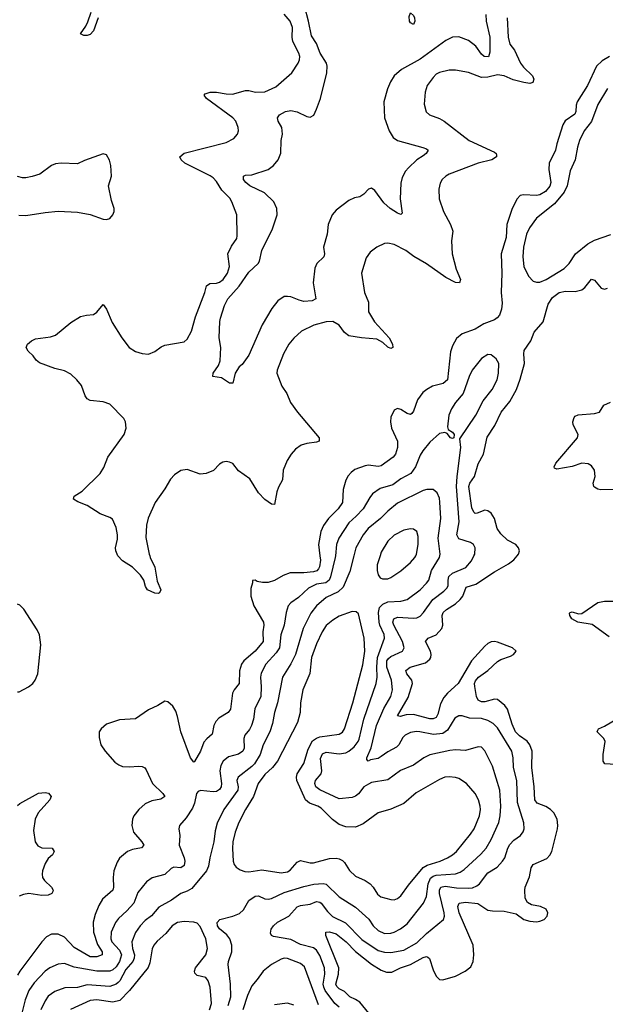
# Model space of a CAD drawing. Header units: inches. Extents: x 1682530 to 1839546, y 640742 to 791647.
# Tile 525 of 656: x 1780013 to 1783636, y 667224 to 673318. Entities that reach past the tile are written whole.
import ezdxf

# ---------------------------------------------------------------- set-up
doc = ezdxf.new("R2010")
doc.units = ezdxf.units.IN
doc.header["$MEASUREMENT"] = 0
doc.layers.add('B7686', color=7, linetype='Continuous')
doc.layers.add('B7687', color=7, linetype='Continuous')

msp = doc.modelspace()

# ---------------------------------------------------------------- linework, layer by layer
at = {"layer": 'B7686', "color": 5}
for points, elevation in [([(1781870.8, 670000), (1781874, 669974), (1781867.8, 669932.2), (1781861.5, 669918.5), (1781852.2, 669907.8), (1781830, 669900.6), (1781770, 669894.6), (1781685.4, 669894.6), (1781642, 669878), (1781590, 669847.2), (1781550, 669834.3), (1781515.1, 669835.1), (1781481.5, 669841.5), (1781470, 669848.7), (1781452.7, 669847.3), (1781452.7, 669832.7), (1781442, 669798), (1781443.7, 669750), (1781462, 669690), (1781521.7, 669590), (1781523.5, 669570), (1781517.1, 669530), (1781519.2, 669470), (1781468.9, 669410), (1781399.2, 669350), (1781384.7, 669330), (1781372, 669288), (1781371.2, 669210), (1781339, 669170), (1781330.2, 669149.8), (1781316.9, 669050), (1781302, 669030), (1781245.7, 668994.3), (1781225.9, 668974.1), (1781214.9, 668950), (1781204.1, 668895.9), (1781170, 668868.3), (1781152.4, 668847.6), (1781132.6, 668790), (1781093.5, 668726.5), (1781090, 668723.7), (1781068.8, 668748.8), (1781010.5, 668910), (1780990, 669005.2), (1780978.4, 669038.4), (1780959.5, 669070), (1780930, 669096), (1780910, 669101.2), (1780866.9, 669073.1), (1780810, 669046.3), (1780730, 668991.8), (1780630, 668984.5), (1780550, 668957.6), (1780516.3, 668930), (1780504.4, 668910), (1780504.1, 668875.9), (1780514.4, 668830), (1780541.3, 668790), (1780602.5, 668722.5), (1780625.5, 668705.5), (1780650, 668695.8), (1780690, 668693.2), (1780750, 668698.5), (1780770, 668695.6), (1780787.1, 668687.1), (1780796.1, 668676.1), (1780834.8, 668590), (1780898.5, 668530), (1780910.2, 668510), (1780886.8, 668493.2), (1780830, 668483.4), (1780790, 668464.6), (1780750.2, 668430), (1780718.5, 668390), (1780710.2, 668370), (1780706.7, 668330), (1780716.9, 668290), (1780768.9, 668230), (1780781.1, 668210), (1780766.6, 668193.4), (1780710, 668182.5), (1780680.9, 668170), (1780631.5, 668128.5), (1780616.1, 668103.9), (1780595.9, 668050), (1780591.7, 668010), (1780593.1, 667950), (1780588.7, 667931.3), (1780525.6, 667874.4), (1780503.6, 667836.4), (1780480.8, 667779.2), (1780468.1, 667731.9), (1780470.1, 667670), (1780495.1, 667595.1), (1780523, 667550), (1780523.1, 667530), (1780490, 667517.8), (1780450, 667518.9), (1780350, 667576.5), (1780290, 667639.3), (1780250, 667657.6), (1780210, 667658.9), (1780178.1, 667641.9), (1780150, 667611.1), (1780014.6, 667430), (1780000, 667404.8)], 620), ([(1781966.6, 670000), (1781965.6, 669990), (1781936.5, 669870), (1781927.3, 669850), (1781907, 669833), (1781850, 669824.3), (1781799.7, 669800.3), (1781737.8, 669742.2), (1781690.3, 669710), (1781674.7, 669690), (1781661.5, 669650), (1781648.8, 669570), (1781628.3, 669510), (1781619.5, 669430), (1781599.9, 669400.1), (1781536.3, 669330), (1781506.1, 669273.9), (1781502.6, 669250), (1781507.2, 669190), (1781504.3, 669130), (1781467, 669053), (1781460.4, 668990), (1781447.6, 668950), (1781434.3, 668925.7), (1781405, 668890), (1781399.4, 668870), (1781402.3, 668810), (1781392.9, 668790), (1781367.6, 668772.4), (1781304.8, 668755.2), (1781272.8, 668730), (1781257.9, 668702.1), (1781251.2, 668670), (1781260.9, 668590), (1781259.6, 668570), (1781250, 668554), (1781230, 668541.4), (1781210, 668538.7), (1781131.7, 668548.3), (1781117.7, 668542.3), (1781107, 668530), (1781094.2, 668470), (1781081.7, 668438.3), (1781042.3, 668377.7), (1781002.4, 668330), (1780998, 668310), (1781002.8, 668270), (1780999.7, 668210), (1781030.8, 668130), (1781034.8, 668110), (1781030, 668083), (1781010, 668069.8), (1780967.1, 668072.9), (1780950, 668064.2), (1780910, 668027.9), (1780832.8, 668007.2), (1780796.7, 667983.3), (1780744.4, 667915.6), (1780718.2, 667850), (1780676.5, 667803.5), (1780624.5, 667755.5), (1780605, 667730), (1780579.5, 667670), (1780576.2, 667630), (1780583.6, 667610), (1780630, 667559.8), (1780641.9, 667530), (1780630.1, 667490), (1780610, 667456.1), (1780590, 667436.9), (1780570, 667429.5), (1780490, 667429.5), (1780350, 667455), (1780290, 667477.7), (1780250, 667473), (1780199.6, 667450), (1780170.2, 667430), (1780101.9, 667358.1), (1780070.1, 667310), (1780047.4, 667252.6), (1780026.1, 667170)], 640), ([(1782080, 670000), (1782056.3, 669903.7), (1782013.5, 669806.5), (1781983.3, 669776.7), (1781910, 669743), (1781849.4, 669690), (1781814.4, 669645.6), (1781767.5, 669550), (1781719.4, 669390), (1781690, 669330.9), (1781638, 669250), (1781608.3, 669090), (1781589.5, 669030), (1781577.7, 668962.3), (1781561.1, 668910), (1781519.1, 668830), (1781501, 668770), (1781466.4, 668713.6), (1781450, 668695.2), (1781364.1, 668630), (1781355.9, 668610), (1781363.6, 668570), (1781361.6, 668550), (1781275.8, 668430), (1781235.2, 668344.8), (1781221.4, 668298.6), (1781213.4, 668230), (1781188.3, 668131.7), (1781180.9, 668079.1), (1781169, 668050), (1781078.2, 667941.8), (1781050, 667925), (1781010, 667909.8), (1780951.7, 667868.3), (1780874.6, 667825.4), (1780828.6, 667771.4), (1780790, 667743.4), (1780757.6, 667710), (1780730, 667669.7), (1780706.9, 667610), (1780710.6, 667570), (1780722.5, 667530), (1780722.2, 667510), (1780712.7, 667490), (1780670, 667438.8), (1780632.4, 667370), (1780621.7, 667358.3), (1780610, 667348.4), (1780570, 667335.2), (1780430, 667344.1), (1780370, 667328.7), (1780292.7, 667327.3), (1780230, 667304.1), (1780190, 667274.2), (1780170, 667245.4), (1780143.7, 667190)], 660), ([(1780817.6, 670000), (1780820.2, 669990), (1780850, 669930.4), (1780863.6, 669843.6), (1780886.8, 669790), (1780878, 669770), (1780870, 669767), (1780850, 669769.6), (1780804.5, 669790), (1780791.6, 669810), (1780781.3, 669850), (1780760.6, 669880.6), (1780711.8, 669930), (1780648.3, 669968.3), (1780620.1, 670000)], 580), ([(1781303.5, 667216.5), (1781319.4, 667270), (1781317.5, 667350), (1781302.6, 667470), (1781304.5, 667490), (1781324.7, 667550), (1781325.4, 667590), (1781313.4, 667630), (1781294.4, 667654.4), (1781250, 667691.6), (1781237, 667710), (1781234.3, 667730), (1781251.5, 667750), (1781331, 667769), (1781373, 667787), (1781397.1, 667810), (1781430, 667867.8), (1781470, 667893), (1781490, 667896.2), (1781530, 667877.2), (1781550, 667874.5), (1781570, 667879), (1781650, 667916.8), (1781770, 667953.3), (1781832.9, 667967.1), (1781890, 667972.5), (1781910, 667968.6), (1781990, 667889.2), (1782090, 667825.2), (1782172.1, 667752.1), (1782200.6, 667710), (1782230, 667681.3), (1782270, 667663), (1782310, 667663.9), (1782329.9, 667670.1), (1782369.4, 667690.6), (1782410, 667723.2), (1782510.7, 667850), (1782529.4, 667890.6), (1782540.1, 667970), (1782555, 668005), (1782570, 668017), (1782590, 668023.8), (1782710, 668032.3), (1782738.1, 668041.9), (1782762.1, 668057.9), (1782866.7, 668153.3), (1782898.6, 668190), (1782930, 668244), (1782977.5, 668350), (1782986.5, 668390), (1782989.9, 668449.9), (1782983.2, 668550), (1782937.4, 668697.4), (1782890, 668794), (1782870, 668815.1), (1782850, 668818.7), (1782770, 668795.6), (1782710, 668798.5), (1782675, 668795), (1782550, 668768.9), (1782513.7, 668750), (1782450, 668703.5), (1782369.1, 668670.9), (1782290, 668613.6), (1782190, 668596.3), (1782170, 668587.3), (1782142.8, 668570), (1782110, 668526.6), (1782090, 668511.8), (1782070, 668504.8), (1781990, 668496.5), (1781870, 668551.8), (1781846, 668570), (1781838.1, 668590), (1781842.2, 668610), (1781877.5, 668650), (1781882.1, 668670), (1781874.2, 668745.8), (1781886.5, 668773.5), (1781910, 668784.3), (1781990, 668774.5), (1782030, 668779.8), (1782050, 668790.8), (1782081.9, 668818.1), (1782107.6, 668850), (1782114, 668866), (1782141.2, 668990), (1782218.6, 669210), (1782225.1, 669250), (1782222.2, 669310), (1782227.1, 669370), (1782269.2, 669490), (1782267, 669513), (1782240.6, 669570), (1782236, 669590), (1782233.4, 669650), (1782239.9, 669680.1), (1782259, 669701), (1782290, 669715.6), (1782370, 669719.4), (1782410, 669730.2), (1782490, 669790.2), (1782529.8, 669830), (1782543.4, 669850), (1782561.1, 669910), (1782609.8, 669990), (1782611.8, 670000)], 660), ([(1781990, 667206.3), (1781962.3, 667230), (1781903.4, 667310), (1781893.9, 667330), (1781890.7, 667350), (1781899.9, 667410), (1781898.1, 667450), (1781870, 667526.2), (1781850, 667558.8), (1781830, 667573.2), (1781750, 667594), (1781690, 667626), (1781583.7, 667643.7), (1781571.6, 667650), (1781563.9, 667663.9), (1781568.4, 667690), (1781582.4, 667710), (1781608.2, 667731.8), (1781677.8, 667770), (1781730, 667827.3), (1781750, 667836.6), (1781810, 667844.6), (1781850, 667860.8), (1781870, 667856.8), (1781877.7, 667850), (1781917.9, 667797.9), (1781948.1, 667768.1), (1782027.8, 667727.8), (1782130, 667626.4), (1782230, 667557.3), (1782270, 667546.7), (1782310, 667544.5), (1782390, 667559.8), (1782470, 667604.1), (1782530, 667662.5), (1782635.8, 667750), (1782640.3, 667770), (1782638.3, 667790), (1782609.6, 667910), (1782609.3, 667930.7), (1782619.3, 667950), (1782645.5, 667954.5), (1782714.8, 667945.2), (1782790, 667942.8), (1782814.2, 667945.8), (1782842.1, 667957.9), (1782857, 667970), (1782910, 668037.4), (1782966.3, 668073.7), (1783000.3, 668110), (1783014.2, 668130), (1783033.8, 668190), (1783046.3, 668213.7), (1783070, 668239.2), (1783111.7, 668268.3), (1783128.3, 668291.7), (1783133.5, 668310), (1783131.7, 668348.3), (1783092.5, 668472.5), (1783087.9, 668610), (1783068.9, 668688.9), (1783066.2, 668750), (1783057.4, 668790), (1782970, 668934.4), (1782942, 668962), (1782910, 668980.9), (1782870, 668992.2), (1782796, 668996), (1782750, 669010.7), (1782730, 669010.7), (1782705.4, 668994.6), (1782659, 668921), (1782630, 668900.4), (1782573.5, 668893.5), (1782489, 668911), (1782467.4, 668912.6), (1782430, 668906.3), (1782398.5, 668890), (1782383.4, 668876.6), (1782357.8, 668830), (1782343.6, 668816.4), (1782290, 668787.3), (1782250, 668757.4), (1782230, 668746.5), (1782182.3, 668737.7), (1782169.7, 668729.7), (1782160.4, 668740.4), (1782160.4, 668750), (1782187.9, 668812.1), (1782220.6, 668950), (1782265.5, 669054.5), (1782308.8, 669130), (1782319.6, 669170), (1782314, 669230), (1782283.4, 669310), (1782285.1, 669350), (1782294.7, 669365.3), (1782310, 669377.7), (1782381.2, 669410), (1782390.6, 669430), (1782380.7, 669470), (1782328.6, 669570), (1782322.4, 669590), (1782327.1, 669610), (1782350, 669620.3), (1782450, 669614.8), (1782470, 669616.6), (1782490, 669626.2), (1782511.5, 669648.5), (1782567.9, 669730), (1782637.8, 669782.2), (1782657.6, 669802.4), (1782663.4, 669816.6), (1782663.2, 669850), (1782668.1, 669871.9), (1782690, 669892.7), (1782772.3, 669927.7), (1782807.9, 669970), (1782822.8, 670000)], 640), ([(1782172, 667170), (1782116.7, 667236.7), (1782090, 667255), (1782056, 667270), (1782023.1, 667303.1), (1781990, 667319.9), (1781975, 667335), (1781969.5, 667350), (1781986.3, 667410), (1781987, 667450), (1781907.2, 667650), (1781907.3, 667670), (1781930, 667673.7), (1781970, 667660.8), (1782033.6, 667610), (1782091.5, 667551.5), (1782190, 667473.6), (1782250, 667435.3), (1782283, 667423), (1782316, 667424), (1782369.6, 667450.4), (1782430, 667470.6), (1782510, 667514.1), (1782530, 667519.7), (1782537.1, 667517.1), (1782547.7, 667507.7), (1782570, 667438), (1782590, 667398), (1782610, 667378.4), (1782630, 667374.9), (1782710, 667399.2), (1782769.6, 667430), (1782803.3, 667456.7), (1782817.7, 667490), (1782821.8, 667530), (1782818.3, 667590), (1782731, 667790), (1782722.9, 667830), (1782731.6, 667850), (1782770, 667856.4), (1782847.9, 667847.9), (1782910, 667807.9), (1782937.3, 667802.7), (1783010, 667800.9), (1783084.5, 667784.5), (1783131.3, 667750), (1783170, 667738), (1783210, 667735.5), (1783230, 667739.3), (1783257.2, 667750), (1783277, 667770), (1783280.9, 667790), (1783270, 667812.3), (1783235.3, 667830), (1783179.6, 667839.6), (1783154.7, 667854.7), (1783141, 667881), (1783137.2, 667930), (1783141, 667950), (1783167.5, 668012.5), (1783178.2, 668070), (1783190, 668088.7), (1783273.4, 668126.6), (1783292.7, 668147.3), (1783305.1, 668170), (1783339.8, 668310), (1783342.4, 668330), (1783338.2, 668370), (1783318, 668410), (1783297.2, 668430), (1783268.2, 668448.2), (1783214.5, 668470), (1783199.9, 668490), (1783196, 668570), (1783182.3, 668690), (1783183.2, 668790), (1783169.9, 668830), (1783152.8, 668852.8), (1783104.9, 668884.9), (1783080.5, 668910), (1783058.8, 668958.8), (1783031.2, 669050), (1783013.5, 669073.5), (1782969.8, 669109.8), (1782950, 669113.3), (1782890, 669097.2), (1782870, 669097), (1782850, 669107.1), (1782839.9, 669130), (1782828.6, 669191.4), (1782827.2, 669210), (1782832.7, 669227.3), (1782850.6, 669249.4), (1782908.3, 669290), (1782970, 669346), (1782990, 669357.6), (1783050, 669379.1), (1783069, 669390), (1783084, 669410), (1783062, 669430), (1782970, 669465.1), (1782950, 669469.5), (1782930, 669467), (1782910, 669457), (1782890, 669440.7), (1782807.2, 669350), (1782725.4, 669210), (1782660.5, 669150), (1782637.5, 669122.5), (1782616.2, 669083.8), (1782600.1, 669019.9), (1782590, 668999.8), (1782570, 668990.7), (1782550, 668990.6), (1782450, 669017.4), (1782404.8, 669015.2), (1782366.5, 669006.5), (1782349.8, 669010), (1782416.1, 669123.9), (1782442.8, 669210), (1782438.2, 669230), (1782408.9, 669270), (1782402.7, 669290), (1782429.6, 669310), (1782523.2, 669336.8), (1782550, 669359.5), (1782556.5, 669370), (1782559.3, 669390), (1782554.8, 669410), (1782524, 669470), (1782540.9, 669490), (1782590, 669510.2), (1782624.5, 669550), (1782629.8, 669570.2), (1782626.7, 669630), (1782633.2, 669650), (1782652.9, 669667.1), (1782710, 669702.1), (1782737.9, 669730), (1782754, 669750), (1782775, 669805), (1782834.6, 669825.4), (1782950, 669901.5), (1783037, 669950), (1783070, 669974.9), (1783090.3, 670000)], 620), ([(1782242.6, 670000), (1782224.8, 669944.8), (1782223.6, 669910), (1782230, 669882.8), (1782243.9, 669863.9), (1782258.3, 669858.3), (1782290, 669858.5), (1782310, 669865.8), (1782370, 669906.7), (1782430, 669958), (1782458.2, 669990), (1782462.9, 670000)], 680), ([(1783659.6, 669499.6), (1783554, 669574), (1783467, 669590), (1783429.7, 669610), (1783416, 669630), (1783415.3, 669644.7), (1783418, 669650), (1783430, 669653.4), (1783470, 669640.5), (1783490, 669643), (1783589.8, 669710.2), (1783630, 669720.3), (1783690, 669719.3)], 580), ([(1780000, 669158.3), (1780010, 669157.5), (1780068, 669190), (1780093.6, 669210), (1780109.7, 669230), (1780126, 669270), (1780144.7, 669450), (1780135.1, 669510), (1780121.5, 669541.5), (1780038.9, 669670), (1780013.8, 669693.8), (1780000, 669700.4)], 620), ([(1783730, 668706), (1783632.7, 668712.7), (1783622, 668730), (1783622, 668770), (1783636, 668850), (1783626, 668870), (1783586, 668910), (1783590, 668922), (1783594, 668930), (1783630, 668946), (1783720.7, 668999.3)], 580), ([(1780000, 668454), (1780013.2, 668466.8), (1780130, 668530.3), (1780170, 668535.8), (1780191.2, 668531.2), (1780207, 668510), (1780198.5, 668490), (1780127.2, 668410), (1780108.7, 668370), (1780099.1, 668300.9), (1780108, 668230), (1780124.9, 668204.9), (1780150, 668193.4), (1780214, 668190), (1780226.4, 668170), (1780215.8, 668150), (1780190, 668126.3), (1780170, 668095.6), (1780153.7, 668050), (1780151.8, 668030), (1780155, 668010), (1780165.8, 667990), (1780209.1, 667950), (1780220.2, 667930), (1780217.8, 667922.2), (1780210.9, 667909.1), (1780190, 667899.4), (1780150, 667897.9), (1780070, 667909.4), (1780035.9, 667904.1), (1780010, 667894.3)], 580), ([(1781187.7, 667190), (1781199.9, 667230), (1781190.6, 667330.6), (1781179.1, 667370), (1781163.6, 667390), (1781110, 667403.5), (1781097.4, 667417.4), (1781095.3, 667430), (1781101.3, 667450), (1781164.1, 667530), (1781175, 667570), (1781163.7, 667630), (1781130, 667706), (1781110, 667726), (1781090, 667732.7), (1781030, 667737.8), (1780988.5, 667730), (1780956.5, 667710), (1780916.7, 667663.3), (1780864, 667616), (1780843.5, 667590), (1780832.7, 667567.3), (1780819, 667481), (1780807.6, 667452.4), (1780692.5, 667310), (1780632.9, 667247.1), (1780590, 667236.6), (1780490, 667252.2), (1780450, 667247.2), (1780327, 667193)], 680), ([(1781860.9, 667220.9), (1781775.3, 667455.3), (1781750, 667477.8), (1781670, 667508.7), (1781650, 667509.8), (1781630, 667504.2), (1781570, 667470.9), (1781519.6, 667430), (1781483, 667377), (1781450, 667339.3), (1781421.8, 667278.2), (1781393.7, 667190)], 660), ([(1781710, 667218.3), (1781670, 667231.2), (1781590, 667220.4)], 680)]:
    msp.add_lwpolyline(points, dxfattribs=dict(at, elevation=elevation))
at = {"layer": 'B7686', "color": 5, "elevation": 680}
msp.add_lwpolyline([(1782070, 669656), (1781990, 669625.6), (1781950, 669602.8), (1781910, 669568.5), (1781884.6, 669530), (1781850, 669455.1), (1781819.1, 669370), (1781808.1, 669271.9), (1781765.4, 669170), (1781750.2, 669090), (1781749.2, 669030), (1781730.8, 668969.2), (1781608.6, 668730), (1781577.7, 668690), (1781530, 668646), (1781487.4, 668590), (1781460.4, 668510), (1781409.5, 668430), (1781369.5, 668350), (1781346.7, 668290), (1781332.4, 668230), (1781329.6, 668189.6), (1781334.2, 668110), (1781340.8, 668090), (1781352.9, 668072.9), (1781377.3, 668057.3), (1781406.7, 668046.7), (1781430, 668045), (1781510, 668057.3), (1781630, 668037.3), (1781670, 668044.3), (1781686.4, 668053.6), (1781730, 668104.2), (1781750, 668114.2), (1781810, 668099.4), (1781830, 668100.1), (1781930, 668126.4), (1781970, 668129.1), (1781990, 668125.3), (1782010, 668115.3), (1782022.5, 668102.5), (1782053.1, 668053.1), (1782090, 668017.3), (1782150.2, 667990.2), (1782180.3, 667970), (1782198.9, 667950), (1782226.6, 667906.6), (1782246.4, 667890), (1782310, 667872), (1782330, 667870.4), (1782350, 667879.5), (1782370, 667896.4), (1782417.9, 667962.1), (1782509.5, 668070.5), (1782534.3, 668085.7), (1782614, 668110), (1782659.7, 668130), (1782691.1, 668148.9), (1782714.5, 668170), (1782802.7, 668277.3), (1782824.5, 668310), (1782857, 668390), (1782863.9, 668430), (1782862.4, 668450), (1782850.5, 668490.5), (1782831.8, 668530), (1782777.2, 668590), (1782730, 668621.1), (1782710, 668628.1), (1782670, 668632.7), (1782644, 668630), (1782610, 668616.2), (1782466.7, 668533.3), (1782390, 668466.4), (1782310, 668432.9), (1782230, 668408.5), (1782138.3, 668341.7), (1782090, 668320.8), (1782030, 668322.8), (1781990, 668337.8), (1781947.9, 668367.9), (1781877.7, 668437.7), (1781857.7, 668450), (1781806, 668470), (1781780.9, 668490), (1781726.9, 668610), (1781724.6, 668630), (1781729, 668651), (1781770, 668714.9), (1781797.2, 668802.8), (1781825.1, 668854.9), (1781848.3, 668871.7), (1781870, 668879.2), (1781990, 668897.1), (1782010, 668909.3), (1782023.2, 668930), (1782074.5, 669090), (1782135.2, 669324.8), (1782148.8, 669410), (1782144.9, 669490), (1782110, 669640.9), (1782094, 669654)], close=True, dxfattribs=at)
at = {"layer": 'B7687', "color": 5}
for points, elevation in [([(1780497.6, 673330), (1780470, 673249.5), (1780450, 673227), (1780430, 673220.9), (1780410, 673219.3), (1780389.2, 673230), (1780422.5, 673277.5), (1780434.2, 673305.8), (1780455.5, 673364.5)], 580), ([(1782896.4, 673350), (1782899, 673310), (1782920.7, 673210), (1782921.9, 673118.1), (1782912.4, 673087.6), (1782887, 673090), (1782870, 673105.5), (1782834.5, 673154.5), (1782790, 673189.8), (1782730, 673211.7), (1782690, 673209.8), (1782650, 673189.2), (1782490, 673074), (1782374.3, 673010), (1782330.2, 672970), (1782307.3, 672932.7), (1782289.2, 672890), (1782265.8, 672810), (1782269.1, 672710), (1782298.2, 672630), (1782323.9, 672590), (1782350.1, 672570.1), (1782507.9, 672527.9), (1782530, 672519.3), (1782539.3, 672510), (1782526.7, 672490), (1782510, 672474.7), (1782470.2, 672449.8), (1782418.7, 672401.3), (1782400.2, 672379.8), (1782379, 672341), (1782370, 672306), (1782366.5, 672210), (1782379, 672121), (1782370, 672112.7), (1782350, 672119.7), (1782304, 672150), (1782265.1, 672185.1), (1782210, 672260.7), (1782190, 672274.5), (1782170, 672269.3), (1782141.3, 672238.7), (1782117.6, 672222.4), (1782084.7, 672215.3), (1782050, 672199.3), (1781970, 672138.4), (1781947, 672110), (1781921.7, 672050), (1781916.1, 671990), (1781893.1, 671910), (1781898.9, 671870), (1781895.3, 671850), (1781852, 671810), (1781839.9, 671780.1), (1781828.9, 671690), (1781845.5, 671590), (1781822, 671578), (1781770, 671574.6), (1781741.3, 671581.3), (1781690, 671602.6), (1781670, 671605.4), (1781650, 671604), (1781610, 671578.7), (1781573.7, 671530), (1781513.7, 671430), (1781430, 671242), (1781390, 671184.5), (1781370.4, 671169.6), (1781346.8, 671130), (1781330.7, 671069.3), (1781310, 671068.7), (1781262.5, 671102.5), (1781208.7, 671110), (1781209.5, 671130), (1781242.7, 671177.3), (1781252.5, 671207.5), (1781258.4, 671290), (1781247.1, 671350), (1781250.9, 671450), (1781255.8, 671470), (1781279.8, 671550), (1781300.3, 671590), (1781371.6, 671668.4), (1781430, 671756.5), (1781487.6, 671810), (1781496.2, 671823.8), (1781510.5, 671890), (1781576.6, 672023.4), (1781605.6, 672110), (1781603.1, 672150), (1781586, 672190), (1781526.6, 672246.6), (1781437.6, 672290), (1781411.6, 672310), (1781398.4, 672330), (1781397.2, 672350), (1781410, 672356.4), (1781450, 672358.4), (1781549.8, 672390.2), (1781583.3, 672416.7), (1781611.5, 672450), (1781628.4, 672491.6), (1781631.6, 672570), (1781638.4, 672610), (1781634, 672650), (1781611.6, 672690), (1781607, 672710), (1781619.5, 672730), (1781658, 672750), (1781690, 672756.2), (1781730, 672747.1), (1781790, 672718.3), (1781810, 672715.3), (1781831.8, 672728.2), (1781850, 672764), (1781873.1, 672830), (1781913.5, 672990), (1781916.2, 673030), (1781910.7, 673050), (1781871.1, 673111.1), (1781850, 673170.9), (1781818.7, 673218.7), (1781799.7, 673310), (1781776.5, 673396.5)], 560), ([(1780620.1, 670000), (1780607.6, 670030), (1780605.6, 670050), (1780617.2, 670102.8), (1780618.3, 670130), (1780610, 670175.3), (1780587.2, 670227.2), (1780570, 670238), (1780510, 670260.9), (1780430, 670311.6), (1780373.4, 670333.4), (1780345.2, 670350), (1780349.2, 670370), (1780399.6, 670400.4), (1780510.8, 670509.2), (1780532.7, 670547.3), (1780558, 670610), (1780659.7, 670750), (1780672, 670790), (1780668.6, 670830), (1780657.6, 670850), (1780570, 670937.6), (1780530, 670952.4), (1780450, 670961.2), (1780430, 670971), (1780417.8, 670990), (1780394.6, 671054.6), (1780367.3, 671090), (1780330, 671124.2), (1780290, 671144.7), (1780230, 671159.4), (1780135, 671195), (1780115.1, 671210), (1780096.8, 671236.8), (1780066.1, 671266.1), (1780054, 671290), (1780061.1, 671310), (1780085.7, 671330), (1780110, 671342), (1780204.1, 671355.9), (1780234.8, 671365.2), (1780330, 671443), (1780390, 671480.7), (1780426, 671490), (1780470, 671493.4), (1780490, 671507.3), (1780530, 671554.8), (1780550, 671527.3), (1780584.5, 671444.5), (1780644.2, 671350), (1780690.2, 671290.2), (1780730, 671263.6), (1780770, 671251.5), (1780810, 671247.6), (1780850, 671263.7), (1780887.6, 671292.4), (1780910, 671303.1), (1781030, 671324.4), (1781050, 671341.6), (1781076.4, 671390), (1781100, 671480), (1781157.4, 671630), (1781168.5, 671671.5), (1781190, 671685), (1781230, 671687.8), (1781250, 671694.3), (1781271.5, 671710), (1781299.3, 671750), (1781310.8, 671790), (1781299.7, 671870), (1781323, 671917), (1781355.4, 671964.6), (1781358.7, 671981.3), (1781355.6, 672110), (1781326.4, 672190), (1781313.7, 672213.7), (1781263.6, 672263.6), (1781230, 672316.1), (1781210, 672338.6), (1781192.4, 672352.4), (1781034, 672430), (1781011.2, 672450), (1781003.5, 672470), (1781030, 672492.8), (1781290, 672558.9), (1781337.4, 672582.6), (1781360.5, 672610), (1781366, 672630), (1781364.2, 672650), (1781349.7, 672690), (1781331.2, 672710), (1781169.6, 672830), (1781154, 672850), (1781161, 672859), (1781190.9, 672869.1), (1781230, 672870.2), (1781290, 672858.3), (1781330, 672856.8), (1781410, 672879), (1781430, 672879.7), (1781472, 672870), (1781530, 672872), (1781596.7, 672903.3), (1781696.4, 672990), (1781736, 673050), (1781743.9, 673070), (1781745.3, 673090), (1781740.3, 673110), (1781703, 673183), (1781698.4, 673210), (1781700.7, 673270), (1781685.3, 673310), (1781650, 673352.9)], 580), ([(1783028.3, 673330), (1783034.3, 673210), (1783045.6, 673165.6), (1783074, 673130), (1783112.2, 673050), (1783130, 673025.3), (1783186, 672970), (1783192.8, 672950), (1783187.7, 672930), (1783170, 672923.8), (1783131, 672929), (1783065.8, 672945.8), (1783009.6, 672970), (1782970, 672977.6), (1782910, 672962.9), (1782870, 672960.3), (1782790, 672990.8), (1782710, 673006.6), (1782670, 673005.3), (1782610, 672991.9), (1782590, 672980.4), (1782570, 672961.1), (1782534.3, 672910), (1782521.5, 672870), (1782514.6, 672794.6), (1782527.9, 672747.9), (1782549.1, 672729.1), (1782610, 672706), (1782639.3, 672690), (1782793.7, 672570), (1782950, 672497.3), (1782961.3, 672490), (1782962.3, 672482.3), (1782963.7, 672470), (1782934.9, 672450), (1782849.2, 672430.8), (1782670, 672361.2), (1782648.8, 672350), (1782626, 672330), (1782613.5, 672306.5), (1782606, 672270), (1782609.1, 672210), (1782635.9, 672130), (1782677.8, 672050), (1782692.8, 672010), (1782683.6, 671950), (1782689.2, 671870), (1782713.5, 671773.5), (1782739.5, 671710), (1782734, 671690), (1782710, 671692.6), (1782650, 671722.8), (1782530, 671806.1), (1782451.5, 671851.5), (1782401.7, 671890), (1782330, 671927), (1782290, 671935.6), (1782270, 671932.2), (1782222.4, 671910), (1782181, 671879), (1782156.7, 671843.3), (1782126.7, 671750), (1782145.2, 671630), (1782171.5, 671570), (1782171.6, 671510), (1782208.9, 671448.9), (1782299.1, 671350), (1782319.5, 671310), (1782320.7, 671290), (1782310, 671283.6), (1782290, 671291.5), (1782259.3, 671319.3), (1782221.6, 671341.6), (1782128.6, 671348.6), (1782050, 671361.1), (1782021.5, 671381.5), (1781990, 671427.6), (1781949.8, 671449.8), (1781910, 671448.2), (1781832.1, 671427.9), (1781756.4, 671390), (1781710, 671346.6), (1781679, 671310), (1781645, 671250), (1781606, 671150), (1781603.6, 671130), (1781635.6, 671050), (1781665.5, 671005.5), (1781689.4, 670949.4), (1781731.5, 670890), (1781864.9, 670730), (1781865.5, 670710), (1781850, 670702.7), (1781790, 670695.4), (1781754.9, 670685.1), (1781719.5, 670660.5), (1781691.8, 670630), (1781668.4, 670590), (1781643, 670530), (1781638.4, 670470), (1781614.4, 670425.6), (1781604.5, 670395.5), (1781590, 670317.2), (1781570, 670318.7), (1781530, 670348.4), (1781489.8, 670390), (1781437.1, 670477.1), (1781366.6, 670526.6), (1781331, 670571), (1781310, 670580.5), (1781290, 670583), (1781270, 670578.7), (1781250, 670567.3), (1781211.7, 670528.3), (1781166, 670510), (1781130, 670506.2), (1781050, 670533.7), (1781010, 670527.4), (1780970, 670501.5), (1780945.6, 670474.4), (1780910, 670414.2), (1780850.1, 670330), (1780807.3, 670232.7), (1780797.5, 670190), (1780794.3, 670114.3), (1780815, 670010), (1780817.6, 670000)], 580), ([(1783661.1, 673090), (1783616.1, 673063.9), (1783582.2, 673030), (1783525, 672910), (1783462.3, 672810), (1783456.6, 672790), (1783454.2, 672750), (1783446.6, 672733.4), (1783387.8, 672692.2), (1783373.4, 672666.6), (1783336.3, 672550), (1783328, 672510), (1783288.6, 672430), (1783286.3, 672390), (1783299.9, 672310), (1783293.2, 672286.8), (1783265.3, 672254.7), (1783230, 672233.7), (1783209.4, 672229.4), (1783130, 672234.8), (1783110, 672229.7), (1783090, 672209.7), (1783060.2, 672150), (1783025.8, 672050), (1783022.5, 671970), (1782990.8, 671870), (1782996.1, 671750), (1782992.1, 671630), (1782996.9, 671563.1), (1782992.9, 671527.1), (1782980.7, 671490), (1782967.6, 671472.4), (1782950, 671459.8), (1782884.4, 671435.6), (1782830, 671403.2), (1782750, 671374), (1782715.4, 671344.6), (1782690, 671299.5), (1782677.8, 671262.2), (1782658.9, 671090), (1782633.1, 671066.9), (1782567.6, 671050), (1782531.4, 671030), (1782507.2, 671010), (1782473.9, 670966.1), (1782450, 670894.5), (1782439.4, 670880.6), (1782430, 670874.7), (1782410, 670880.8), (1782370, 670905.1), (1782350, 670911), (1782330, 670900.9), (1782310, 670859), (1782306.7, 670830), (1782312.4, 670790), (1782351.3, 670710), (1782350.7, 670670), (1782337.6, 670630), (1782323.5, 670610), (1782250, 670556.5), (1782230, 670552.9), (1782170, 670560.9), (1782150, 670557.3), (1782086.6, 670533.4), (1782063.4, 670516.6), (1782045.1, 670494.9), (1782031.4, 670468.6), (1782014.3, 670410), (1782009.5, 670330), (1781983.7, 670290), (1781923.2, 670230), (1781892.6, 670187.4), (1781875.7, 670150), (1781862.2, 670070), (1781870.8, 670000)], 620), ([(1783650, 672892.9), (1783590, 672792.4), (1783551, 672689), (1783505.1, 672630), (1783475.3, 672570), (1783463.2, 672530), (1783450.2, 672450), (1783417.6, 672382.4), (1783399.3, 672290), (1783381, 672250), (1783320.8, 672179.2), (1783211.2, 672088.8), (1783166.8, 672030), (1783148.8, 671990), (1783130.2, 671910), (1783126.5, 671850), (1783132.9, 671790), (1783160.3, 671730), (1783190, 671699.5), (1783210, 671693.4), (1783230, 671694), (1783270, 671709.3), (1783382.4, 671777.6), (1783411.5, 671808.5), (1783452, 671870), (1783528.1, 671931.9), (1783570, 671954.2), (1783670, 671988)], 640), ([(1780007.9, 672107.9), (1780050, 672106), (1780170, 672125.3), (1780250, 672132.2), (1780370, 672126.4), (1780450, 672112), (1780530, 672083), (1780550, 672080.5), (1780570, 672088), (1780589.5, 672110.5), (1780597.2, 672130), (1780598, 672150), (1780580.1, 672200.1), (1780563, 672290), (1780582, 672350), (1780576.1, 672416.1), (1780569.5, 672449.5), (1780550, 672482), (1780530, 672488.7), (1780413, 672447), (1780370, 672426.3), (1780270, 672429.7), (1780233.7, 672426.3), (1780210, 672416.2), (1780137.3, 672362.7), (1780090, 672346.6), (1780050, 672339.1), (1780030, 672339.1), (1780000, 672347.1)], 620), ([(1783090.3, 670000), (1783098.4, 670010), (1783104.5, 670030), (1783099.5, 670050), (1783082.7, 670070), (1783030, 670097.7), (1782990, 670135.1), (1782967.3, 670170), (1782949.8, 670230), (1782930, 670263.1), (1782910, 670278.2), (1782890, 670282.8), (1782844.2, 670264.2), (1782830, 670261.5), (1782822.8, 670270), (1782810, 670296), (1782791.8, 670430), (1782798.6, 670450), (1782826.3, 670490), (1782850, 670568.8), (1782883.2, 670630), (1782905.4, 670734.6), (1782953.3, 670806.7), (1782990.9, 670889.1), (1783044.5, 670955.5), (1783087.1, 671030), (1783110, 671092.7), (1783135.4, 671190), (1783131.9, 671250), (1783134.9, 671270), (1783175, 671330), (1783196.4, 671383.6), (1783251.1, 671448.9), (1783281.8, 671558.2), (1783310, 671598.9), (1783349.6, 671630.4), (1783390, 671638.7), (1783450, 671635.8), (1783490, 671646), (1783510, 671661.5), (1783550, 671711.7), (1783570, 671705.7), (1783610, 671655.8), (1783630, 671650.3), (1783650, 671657)], 620), ([(1782822.8, 670000), (1782827.8, 670010), (1782830.8, 670050), (1782821.3, 670070), (1782802.7, 670082.7), (1782730, 670105.3), (1782717.9, 670130), (1782732.3, 670210), (1782715.8, 670430), (1782718.7, 670490), (1782741.3, 670670), (1782735.1, 670724.9), (1782834.2, 670870), (1782880.9, 670959.1), (1782935.3, 671030), (1782966.8, 671090), (1782976.2, 671130), (1782977.6, 671190), (1782959.8, 671219.8), (1782930, 671244.5), (1782910, 671245.6), (1782870, 671220.5), (1782811.7, 671150), (1782792.8, 671110), (1782755.8, 671004.2), (1782710, 670949.4), (1782683.7, 670910), (1782668.5, 670870), (1782658.8, 670798.8), (1782662.8, 670782.8), (1782690, 670764.7), (1782701, 670750), (1782698, 670730), (1782690, 670726), (1782678, 670730), (1782658, 670758), (1782644, 670764), (1782610, 670756.2), (1782550, 670703.5), (1782506.3, 670650), (1782490, 670622), (1782461.2, 670550), (1782432.4, 670510), (1782370, 670477.1), (1782321.5, 670438.5), (1782243.8, 670416.2), (1782196.4, 670383.6), (1782178.6, 670361.4), (1782137.3, 670290), (1782095.6, 670244.4), (1782050, 670205), (1781987.1, 670110), (1781973.3, 670070), (1781966.6, 670000)], 640), ([(1783690, 670410.8), (1783608.8, 670408.8), (1783590, 670413.3), (1783570, 670425.1), (1783564.5, 670430), (1783561.6, 670450), (1783573.6, 670490), (1783569.6, 670529.6), (1783550, 670557.2), (1783530, 670569.4), (1783490, 670573.3), (1783430, 670552.1), (1783336.5, 670536.5), (1783322, 670542), (1783319.5, 670550), (1783330, 670572.7), (1783463.6, 670730), (1783467.6, 670750), (1783438, 670810), (1783434.7, 670830), (1783443.7, 670856.3), (1783450, 670864.9), (1783468.1, 670871.9), (1783570, 670881.6), (1783599, 670890), (1783627.6, 670932.4), (1783669, 670950)], 580), ([(1782611.8, 670000), (1782613.8, 670010), (1782601.9, 670110), (1782618.1, 670230), (1782613, 670333), (1782610, 670356), (1782596.4, 670390), (1782570, 670409.7), (1782530.9, 670410.9), (1782510, 670404.1), (1782350, 670326), (1782290, 670276.5), (1782245.8, 670230), (1782169.4, 670170), (1782138.5, 670130), (1782092.4, 670050), (1782080, 670000)], 660), ([(1782462.9, 670000), (1782467.7, 670010), (1782478.5, 670070), (1782478.6, 670118.6), (1782470.8, 670150.8), (1782450, 670164.2), (1782430, 670168), (1782390, 670159.7), (1782330, 670128.7), (1782290.2, 670090), (1782250, 670022.9), (1782242.6, 670000)], 680)]:
    msp.add_lwpolyline(points, dxfattribs=dict(at, elevation=elevation))
at = {"layer": 'B7687', "color": 5, "elevation": 540}
msp.add_lwpolyline([(1782450, 673289), (1782430, 673299.3), (1782424.2, 673310), (1782422, 673338), (1782430, 673361), (1782450, 673344.7), (1782455.5, 673330), (1782458, 673310)], close=True, dxfattribs=at)

doc.saveas('drawing.dxf')
